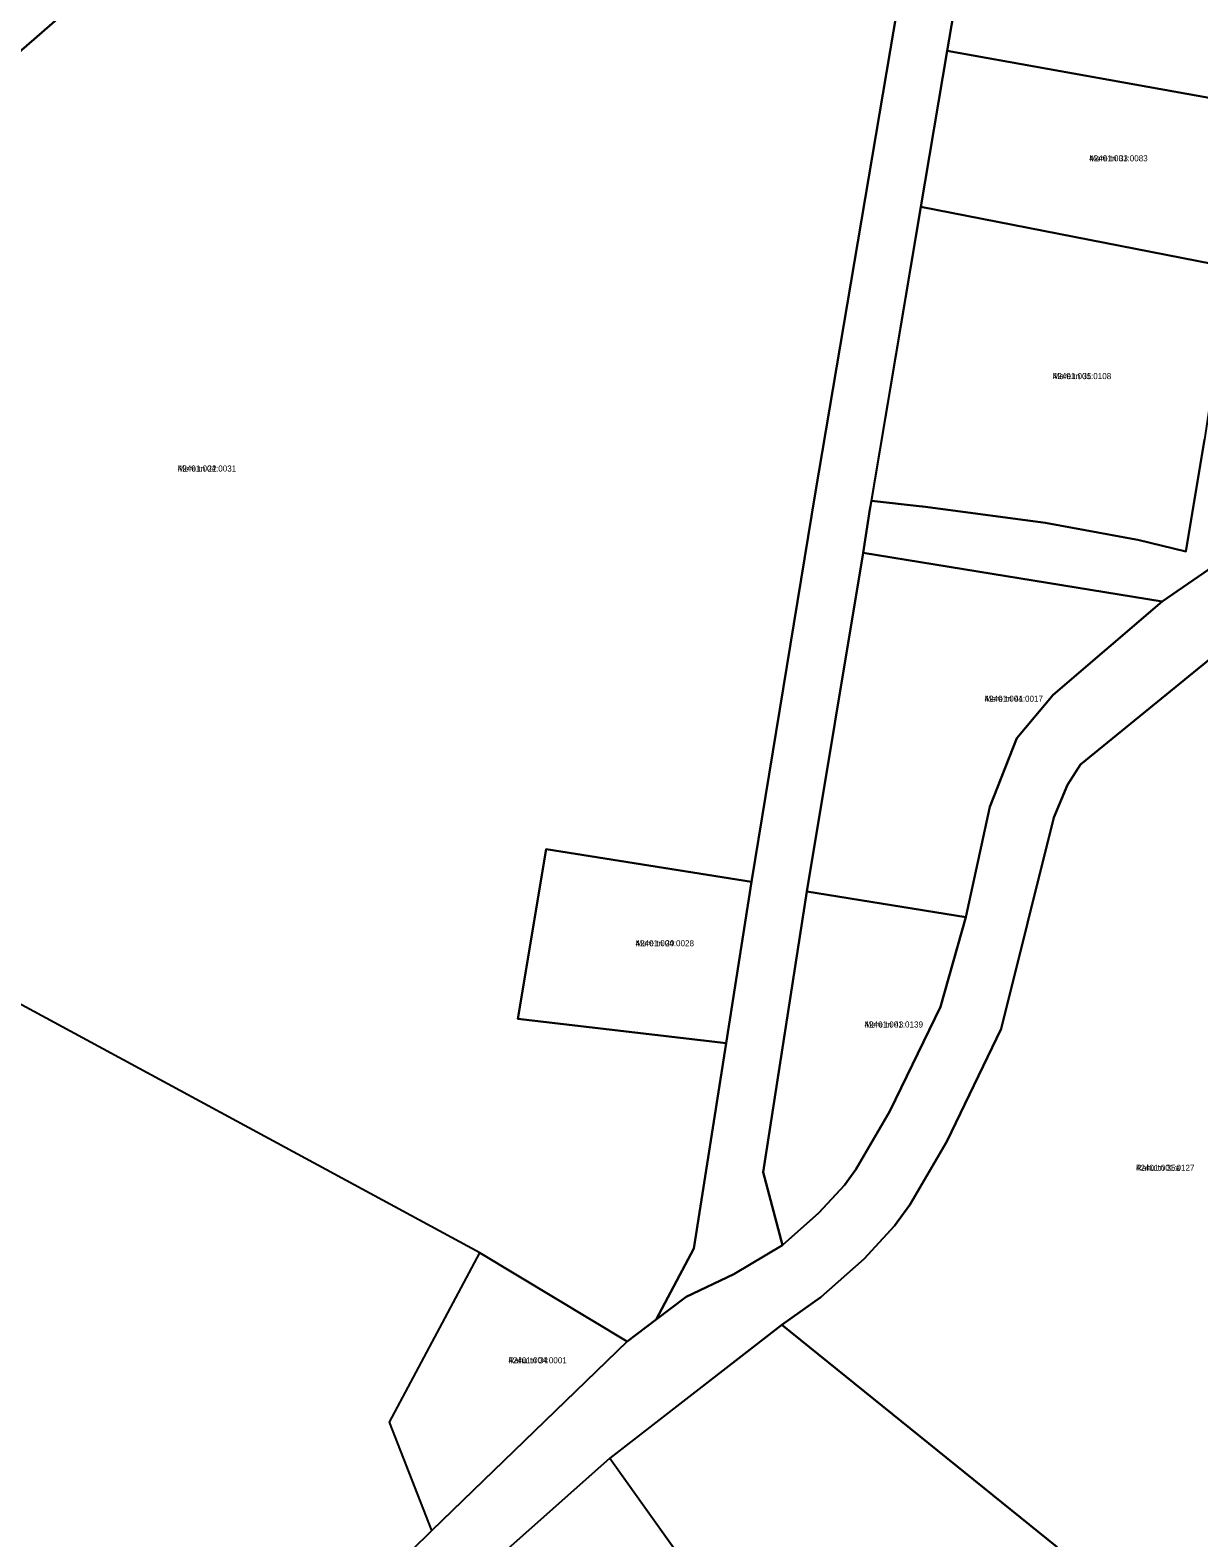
# Model space of a CAD drawing. Extents: x 595979 to 597983, y 6604231 to 6607350.
# Drawn here: x 596306 to 596596.1, y 6604839.1 to 6605213.1 of the extents above; entities that cross this region are included whole.
import ezdxf

# ---------------------------------------------------------------- set-up
doc = ezdxf.new("R2010")
doc.units = 0
for name, color, linetype in [('L_AADRESS', 7, 'Continuous'), ('PIIR', 7, 'Continuous'), ('TUNNUS', 7, 'Continuous')]:
    doc.layers.add(name, color=color, linetype=linetype)

msp = doc.modelspace()

# ---------------------------------------------------------------- linework, layer by layer
at = {"layer": 'PIIR'}
for points in [[(596599.67, 6605601.99), (596540.44, 6605248.17), (596533.65, 6605207.97), (596527.12, 6605169.27), (596514.44, 6605094.19), (596512.78, 6605083.42), (596498.82, 6604999.44), (596487.98, 6604929.8), (596492.75, 6604911.7), (596480.7, 6604904.48), (596468.82, 6604898.85), (596461.38, 6604893.23), (596470.76, 6604910.87), (596478.79, 6604961.79), (596485.02, 6605001.79), (596500.89, 6605098.08), (596521.19, 6605218.28), (596525.7, 6605245.21), (596530.54, 6605273.22), (596535.14, 6605300.98), (596551.37, 6605398.24), (596553.02, 6605408.12), (596586.03, 6605605.02), (596609.5, 6605744.98)], [(596431.84, 6605319.44), (596138.44, 6605064.43)], [(596608.69, 6605086.35), (596586.98, 6605071.41), (596512.78, 6605083.42), (596514.44, 6605094.19), (596514.81, 6605096.38), (596527.45, 6605094.94), (596527.61, 6605094.92), (596557.99, 6605090.89), (596558.43, 6605090.82), (596580.43, 6605086.79), (596580.93, 6605086.69), (596592.87, 6605083.8), (596597.5, 6605111.54)], [(596400.67, 6604835.92), (596405.73, 6604840.86), (596454.18, 6604887.8), (596461.38, 6604893.23), (596468.82, 6604898.85), (596480.7, 6604904.48), (596492.75, 6604911.7), (596501.8, 6604919.73), (596508.11, 6604926.59), (596510.92, 6604930.48), (596519.41, 6604944.96), (596531.92, 6604970.81), (596538.27, 6604993.04), (596544.19, 6605020.44), (596550.9, 6605037.5), (596559.88, 6605048.25), (596586.98, 6605071.41), (596608.69, 6605086.35)], [(596599.31, 6605057.49), (596566.74, 6605030.96), (596563.45, 6605025.87), (596560.08, 6605017.78), (596547.05, 6604965.36), (596533.53, 6604937.42), (596524.34, 6604921.72), (596520.52, 6604916.45), (596513.02, 6604908.31), (596502.25, 6604898.74), (596492.6, 6604891.93), (596449.94, 6604858.8), (596411.96, 6604825.13)], [(596494.44, 6604796.43), (596449.94, 6604858.79), (596492.6, 6604891.93), (596560.87, 6604836.87)]]:
    msp.add_lwpolyline(points, dxfattribs=at)
for points in [[(596417.75, 6605235.36), (596470.44, 6605226.54), (596521.19, 6605218.28), (596500.89, 6605098.08), (596485.02, 6605001.79), (596434.06, 6605009.89), (596427.03, 6604967.83), (596478.79, 6604961.79), (596470.76, 6604910.87), (596461.38, 6604893.23), (596454.18, 6604887.8), (596417.64, 6604909.76), (596135.83, 6605062.16), (596138.44, 6605064.43), (596431.84, 6605319.44), (596427.19, 6605291.88), (596424.74, 6605277.3), (596422.52, 6605263.84)], [(596608.32, 6605194.62), (596533.65, 6605207.97), (596540.44, 6605248.17), (596600.61, 6605236.85), (596607.1, 6605235.63)], [(596609.55, 6605153.19), (596603.2, 6605154.43), (596527.12, 6605169.27), (596533.65, 6605207.97), (596608.32, 6605194.62)], [(596603.2, 6605154.43), (596602.63, 6605145.74), (596597.5, 6605111.54), (596592.87, 6605083.8), (596580.93, 6605086.69), (596580.43, 6605086.79), (596558.43, 6605090.82), (596557.99, 6605090.89), (596527.61, 6605094.92), (596527.45, 6605094.94), (596514.81, 6605096.38), (596527.12, 6605169.27)], [(596512.78, 6605083.42), (596586.98, 6605071.41), (596559.88, 6605048.25), (596550.9, 6605037.5), (596544.19, 6605020.44), (596538.27, 6604993.04), (596498.82, 6604999.44)], [(596566.1, 6604831.84), (596562.17, 6604835.64), (596560.87, 6604836.87), (596492.6, 6604891.93), (596502.25, 6604898.74), (596513.02, 6604908.31), (596520.52, 6604916.45), (596524.34, 6604921.72), (596533.53, 6604937.42), (596547.05, 6604965.36), (596560.08, 6605017.78), (596563.45, 6605025.87), (596566.74, 6605030.96), (596599.31, 6605057.49), (596644.36, 6605009.11), (596659.16, 6604993.76), (596668.37, 6604984.93), (596590.82, 6604813.2), (596589.39, 6604810.02), (596574.83, 6604823.23), (596571.9, 6604825.89)], [(596434.06, 6605009.89), (596485.02, 6605001.79), (596478.79, 6604961.79), (596427.03, 6604967.83)], [(596501.8, 6604919.73), (596492.75, 6604911.7), (596487.98, 6604929.8), (596498.82, 6604999.44), (596538.27, 6604993.04), (596531.92, 6604970.81), (596519.41, 6604944.96), (596510.92, 6604930.48), (596508.11, 6604926.59)], [(596417.64, 6604909.76), (596454.18, 6604887.8), (596405.73, 6604840.86), (596395.26, 6604867.74)], [(596448.19, 6604739.17), (596411.96, 6604825.13), (596449.94, 6604858.8), (596494.44, 6604796.43), (596495.42, 6604795.06), (596449.89, 6604735.14)]]:
    msp.add_lwpolyline(points, close=True, dxfattribs=at)

# ---------------------------------------------------------------- texts
at = {"layer": 'L_AADRESS'}
for s, p in [('Mere tn 33', (596568.88, 6605180.58)), ('Mere tn 35', (596559.83, 6605126.54)), ('Mere tn 22', (596342.68, 6605103.62)), ('Mere tn 41', (596542.9, 6605046.51)), ('Mere tn 20', (596456.29, 6604985.84)), ('Mere tn 43', (596513.12, 6604965.68)), ('Rahu tn 35a', (596580.48, 6604930.13)), ('Rahu tn 34', (596424.72, 6604882.38))]:
    msp.add_text(s, height=1.5, dxfattribs=at).set_placement(p)
at = {"layer": 'TUNNUS'}
for s, p in [('42401:001:0083', (596568.88, 6605180.58)), ('42401:001:0108', (596559.83, 6605126.54)), ('42401:004:0031', (596342.68, 6605103.62)), ('42401:004:0017', (596542.9, 6605046.51)), ('42401:004:0028', (596456.29, 6604985.84)), ('42401:001:0139', (596513.12, 6604965.68)), ('42401:001:0127', (596580.48, 6604930.13)), ('42401:004:0001', (596424.72, 6604882.38))]:
    msp.add_text(s, height=1.5, dxfattribs=at).set_placement(p)

doc.saveas('drawing.dxf')
